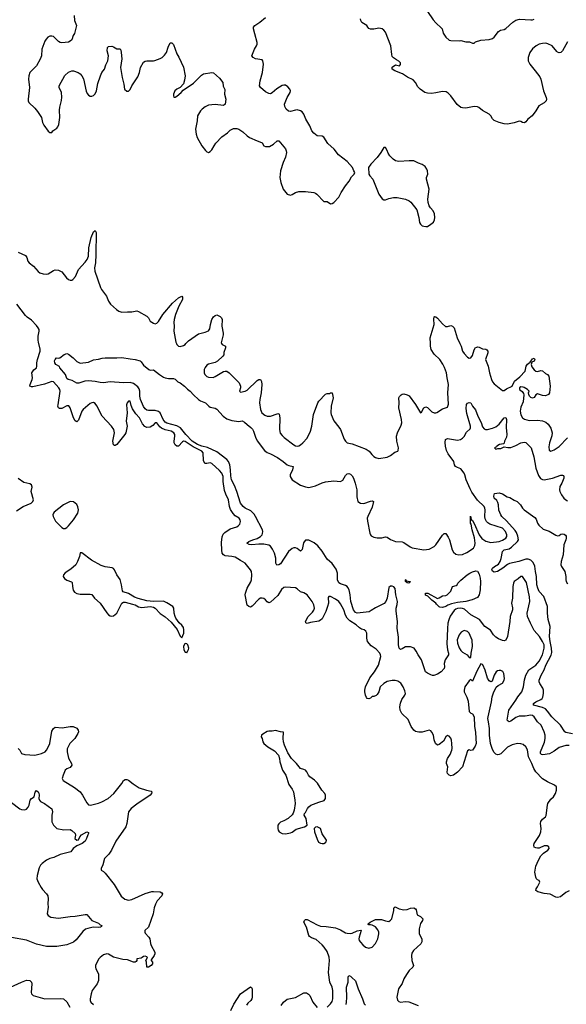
# Model space of a CAD drawing. Header units: inches. Extents: x 2134017 to 2292458, y 756222 to 916513.
# Tile 272 of 387: x 2201807 to 2208355, y 892085 to 903881. Entities that reach past the tile are written whole.
import ezdxf

# ---------------------------------------------------------------- set-up
doc = ezdxf.new("R2010")
doc.units = ezdxf.units.IN
doc.header["$MEASUREMENT"] = 0
doc.layers.add('C2809', color=7, linetype='Continuous')
doc.layers.add('C2900', color=7, linetype='Continuous')

msp = doc.modelspace()

# ---------------------------------------------------------------- linework, layer by layer
at = {"layer": 'C2809', "color": 5}
for points, elevation in [([(2208390, 893443), (2208350, 893425), (2208286, 893374), (2208250, 893366), (2208230, 893370), (2208163, 893403), (2208090, 893414), (2208013, 893433), (2207988, 893450), (2207993, 893470), (2208010, 893494), (2208038, 893550), (2208030, 893570), (2208010, 893576), (2207996, 893590), (2207990, 893609), (2207978, 893670), (2207990, 893739), (2208020, 893810), (2208050, 893862), (2208083, 893897), (2208133, 893930), (2208149, 893950), (2208145, 893970), (2208124, 893984), (2208090, 893984), (2208030, 893954), (2208010, 893954), (2207990, 893958), (2207970, 893969), (2207966, 893990), (2207971, 894010), (2208032, 894108), (2208050, 894150), (2208053, 894190), (2208046, 894250), (2208050, 894277), (2208070, 894303), (2208106, 894330), (2208114, 894346), (2208128, 894470), (2208134, 894490), (2208170, 894541), (2208202, 894570), (2208227, 894610), (2208239, 894650), (2208239, 894690), (2208214, 894710), (2208130, 894750), (2208070, 894788), (2207990, 894869), (2207964, 894910), (2207943, 894970), (2207903, 895050), (2207890, 895134), (2207868, 895168), (2207837, 895197), (2207810, 895207), (2207770, 895210), (2207706, 895194), (2207650, 895164), (2207570, 895084), (2207550, 895076), (2207530, 895075), (2207510, 895083), (2207490, 895101), (2207470, 895137), (2207447, 895210), (2207435, 895310), (2207436, 895390), (2207421, 895470), (2207416, 895510), (2207418, 895530), (2207460, 895710), (2207465, 895770), (2207483, 895817), (2207516, 895884), (2207537, 895903), (2207590, 895934), (2207610, 895970), (2207613, 895990), (2207608, 896048), (2207594, 896074), (2207570, 896085), (2207550, 896085), (2207530, 896081), (2207514, 896070), (2207489, 896030), (2207465, 895955), (2207450, 895949), (2207430, 895959), (2207410, 895994), (2207381, 896090), (2207353, 896153), (2207350, 896157), (2207330, 896163), (2207282, 896078), (2207230, 895955), (2207210, 895978), (2207190, 895962), (2207141, 895890), (2207130, 895850), (2207133, 895830), (2207164, 895764), (2207178, 895718), (2207190, 895592), (2207211, 895571), (2207230, 895563), (2207250, 895530), (2207254, 895414), (2207267, 895347), (2207269, 895270), (2207276, 895210), (2207264, 895176), (2207230, 895129), (2207210, 895124), (2207190, 895133), (2207170, 895121), (2207110, 894929), (2207050, 894867), (2207002, 894830), (2206970, 894821), (2206950, 894829), (2206933, 894850), (2206928, 894868), (2206934, 894930), (2206920, 894970), (2206920, 894990), (2206931, 895029), (2206962, 895078), (2206983, 895130), (2206986, 895150), (2206982, 895210), (2206978, 895250), (2206970, 895274), (2206950, 895299), (2206930, 895306), (2206910, 895289), (2206882, 895238), (2206830, 895197), (2206810, 895189), (2206789, 895210), (2206772, 895252), (2206762, 895310), (2206745, 895345), (2206730, 895363), (2206710, 895371), (2206630, 895346), (2206590, 895344), (2206550, 895354), (2206528, 895370), (2206495, 895415), (2206459, 895499), (2206386, 895570), (2206364, 895610), (2206360, 895650), (2206368, 895692), (2206384, 895736), (2206421, 895790), (2206427, 895810), (2206421, 895841), (2206402, 895890), (2206373, 895933), (2206335, 895955), (2206303, 895963), (2206270, 895963), (2206210, 895951), (2206169, 895930), (2206126, 895890), (2206110, 895829), (2206090, 895796), (2206076, 895784), (2206050, 895772), (2206030, 895772), (2206010, 895753), (2205990, 895746), (2205970, 895749), (2205960, 895760), (2205949, 895789), (2205942, 895830), (2205941, 895850), (2205951, 895890), (2206002, 895998), (2206058, 896070), (2206105, 896150), (2206131, 896250), (2206130, 896270), (2206120, 896290), (2206078, 896338), (2206018, 896378), (2205973, 896430), (2205964, 896470), (2205967, 896530), (2205955, 896555), (2205933, 896570), (2205901, 896581), (2205876, 896596), (2205837, 896630), (2205761, 896681), (2205730, 896710), (2205708, 896748), (2205690, 896810), (2205650, 896884), (2205630, 896911), (2205590, 896940), (2205530, 896969), (2205510, 896969), (2205503, 896957), (2205505, 896890), (2205496, 896850), (2205474, 896790), (2205430, 896705), (2205410, 896686), (2205390, 896677), (2205290, 896659), (2205250, 896647), (2205234, 896654), (2205230, 896670), (2205264, 896730), (2205316, 896784), (2205330, 896805), (2205337, 896830), (2205332, 896870), (2205312, 896912), (2205250, 896992), (2205210, 897013), (2205170, 897026), (2205130, 897064), (2205110, 897076), (2204990, 897083), (2204970, 897077), (2204945, 897055), (2204898, 896982), (2204810, 896902), (2204790, 896896), (2204770, 896907), (2204752, 896932), (2204730, 896948), (2204710, 896952), (2204692, 896950), (2204670, 896939), (2204590, 896853), (2204570, 896844), (2204550, 896850), (2204530, 896867), (2204509, 896989), (2204511, 897010), (2204531, 897069), (2204574, 897146), (2204582, 897170), (2204589, 897229), (2204582, 897270), (2204571, 897290), (2204508, 897370), (2204450, 897402), (2204390, 897442), (2204350, 897450), (2204270, 897457), (2204261, 897461), (2204249, 897469), (2204234, 897490), (2204227, 897527), (2204224, 897616), (2204233, 897687), (2204244, 897716), (2204263, 897737), (2204330, 897782), (2204410, 897807), (2204424, 897816), (2204442, 897838), (2204452, 897870), (2204449, 897890), (2204436, 897910), (2204390, 897939), (2204364, 897964), (2204334, 898014), (2204322, 898050), (2204310, 898130), (2204277, 898197), (2204262, 898242), (2204246, 898350), (2204243, 898410), (2204230, 898447), (2204202, 898482), (2204110, 898564), (2204090, 898571), (2204050, 898564), (2204026, 898566), (2204010, 898601), (2204004, 898690), (2203989, 898710), (2203885, 898765), (2203790, 898829), (2203770, 898831), (2203756, 898824), (2203710, 898773), (2203690, 898773), (2203670, 898788), (2203657, 898810), (2203656, 898830), (2203667, 898890), (2203665, 898910), (2203655, 898930), (2203623, 898950), (2203548, 898968), (2203506, 898986), (2203484, 899004), (2203450, 899053), (2203430, 899051), (2203400, 899020), (2203370, 899001), (2203330, 898997), (2203306, 899006), (2203278, 899038), (2203244, 899110), (2203200, 899160), (2203159, 899219), (2203141, 899261), (2203130, 899309), (2203112, 899312), (2203095, 899290), (2203088, 899268), (2203093, 899173), (2203082, 899070), (2203095, 899010), (2203078, 898930), (2203068, 898910), (2202970, 898792), (2202950, 898779), (2202941, 898781), (2202930, 898789), (2202922, 898830), (2202943, 898930), (2202935, 898970), (2202908, 899010), (2202796, 899130), (2202730, 899256), (2202710, 899282), (2202690, 899294), (2202670, 899292), (2202650, 899283), (2202568, 899210), (2202550, 899190), (2202510, 899084), (2202490, 899065), (2202470, 899076), (2202450, 899110), (2202410, 899233), (2202394, 899254), (2202370, 899255), (2202310, 899225), (2202285, 899225), (2202270, 899233), (2202264, 899250), (2202266, 899266), (2202292, 899430), (2202287, 899450), (2202274, 899470), (2202210, 899544), (2202190, 899547), (2202104, 899516), (2201964, 899484), (2201950, 899482), (2201930, 899490), (2201931, 899510), (2201958, 899570), (2201960, 899590), (2201952, 899650), (2201975, 899685), (2202010, 899710), (2202014, 899730), (2202013, 899770), (2202021, 899810), (2202054, 899910), (2202054, 899934), (2202035, 900000)], 380), ([(2203686, 900000), (2203690, 899988), (2203710, 899970), (2203730, 899965), (2203770, 899976), (2203790, 899990), (2203799, 900000)], 380), ([(2204226, 900000), (2204231, 899991), (2204271, 899970), (2204271, 899951), (2204253, 899893), (2204253, 899867), (2204241, 899850), (2204175, 899790), (2204150, 899773), (2204070, 899756), (2204050, 899743), (2204027, 899713), (2204017, 899690), (2204015, 899650), (2204024, 899630), (2204050, 899605), (2204070, 899598), (2204124, 899596), (2204150, 899606), (2204250, 899667), (2204270, 899672), (2204290, 899669), (2204316, 899650), (2204434, 899530), (2204451, 899490), (2204451, 899469), (2204441, 899430), (2204450, 899418), (2204506, 899430), (2204530, 899443), (2204650, 899557), (2204670, 899570), (2204692, 899572), (2204705, 899545), (2204707, 899510), (2204700, 899410), (2204684, 899330), (2204681, 899290), (2204692, 899210), (2204706, 899170), (2204742, 899142), (2204770, 899130), (2204810, 899133), (2204890, 899161), (2204910, 899162), (2204916, 899156), (2204924, 899110), (2204919, 898970), (2204929, 898929), (2204950, 898899), (2204975, 898875), (2205090, 898788), (2205110, 898777), (2205130, 898773), (2205150, 898776), (2205170, 898787), (2205199, 898810), (2205250, 898866), (2205292, 898950), (2205307, 899010), (2205327, 899150), (2205377, 899290), (2205390, 899310), (2205470, 899394), (2205490, 899401), (2205518, 899402), (2205530, 899411), (2205551, 899411), (2205561, 899350), (2205540, 899250), (2205536, 899170), (2205540, 899150), (2205570, 899076), (2205630, 899001), (2205648, 898970), (2205695, 898855), (2205710, 898831), (2205730, 898811), (2205790, 898798), (2205956, 898736), (2205993, 898713), (2206024, 898670), (2206048, 898650), (2206070, 898637), (2206110, 898624), (2206210, 898642), (2206250, 898660), (2206300, 898700), (2206335, 898710), (2206341, 898719), (2206344, 898750), (2206324, 898830), (2206321, 898890), (2206333, 898930), (2206377, 899023), (2206384, 899050), (2206381, 899090), (2206347, 899233), (2206351, 899290), (2206350, 899350), (2206355, 899365), (2206375, 899385), (2206390, 899395), (2206410, 899399), (2206450, 899388), (2206473, 899373), (2206550, 899270), (2206610, 899171), (2206622, 899178), (2206650, 899230), (2206670, 899243), (2206690, 899234), (2206745, 899185), (2206770, 899172), (2206790, 899172), (2206803, 899177), (2206870, 899219), (2206930, 899241), (2206937, 899250), (2206944, 899276), (2206936, 899410), (2206942, 899510), (2206941, 899530), (2206926, 899590), (2206920, 899650), (2206895, 899715), (2206875, 899755), (2206838, 899810), (2206770, 899874), (2206735, 899930), (2206726, 899970), (2206726, 900000)], 380), ([(2207080, 900000), (2207094, 899970), (2207113, 899910), (2207130, 899881), (2207170, 899839), (2207190, 899828), (2207210, 899831), (2207230, 899858), (2207250, 899926), (2207268, 899952), (2207281, 899959), (2207290, 899962), (2207310, 899959), (2207350, 899939), (2207392, 899932), (2207404, 899924), (2207413, 899910), (2207413, 899890), (2207387, 899810), (2207418, 899730), (2207434, 899650), (2207458, 899570), (2207470, 899542), (2207490, 899517), (2207590, 899438), (2207610, 899440), (2207640, 899460), (2207707, 899490), (2207736, 899550), (2207796, 899604), (2207861, 899670), (2207875, 899730), (2207890, 899754), (2207922, 899778), (2207950, 899819), (2207970, 899825), (2207977, 899810), (2207971, 899790), (2207943, 899777), (2207935, 899750), (2207943, 899723), (2207968, 899688), (2207990, 899671), (2208008, 899668), (2208050, 899679), (2208070, 899674), (2208104, 899644), (2208131, 899630), (2208147, 899610), (2208162, 899490), (2208155, 899410), (2208142, 899390), (2208107, 899373), (2208070, 899378), (2208010, 899399), (2207990, 899385), (2207970, 899356), (2207950, 899345), (2207930, 899353), (2207915, 899370), (2207905, 899390), (2207902, 899410), (2207908, 899430), (2207888, 899450), (2207850, 899475), (2207838, 899478), (2207810, 899482), (2207792, 899470), (2207795, 899450), (2207825, 899425), (2207842, 899402), (2207846, 899386), (2207839, 899301), (2207810, 899239), (2207803, 899190), (2207810, 899147), (2207830, 899111), (2207855, 899095), (2207910, 899081), (2208010, 899083), (2208070, 899074), (2208110, 899059), (2208136, 899036), (2208169, 898989), (2208185, 898930), (2208183, 898897), (2208153, 898810), (2208144, 898764), (2208150, 898722), (2208170, 898711), (2208210, 898727), (2208270, 898766), (2208370, 898870)], 380), ([(2208390, 895187), (2208350, 895185), (2208270, 895162), (2208210, 895117), (2208153, 895087), (2208074, 895074), (2208057, 895077), (2208046, 895090), (2208046, 895110), (2208094, 895226), (2208102, 895270), (2208102, 895310), (2208090, 895350), (2208052, 895430), (2208011, 895471), (2207968, 895528), (2207950, 895544), (2207930, 895550), (2207862, 895538), (2207790, 895537), (2207750, 895523), (2207690, 895476), (2207670, 895471), (2207657, 895477), (2207647, 895490), (2207666, 895610), (2207752, 895730), (2207775, 895770), (2207822, 895830), (2207840, 895890), (2207854, 895974), (2207870, 896030), (2207907, 896093), (2207990, 896148), (2208030, 896197), (2208069, 896270), (2208090, 896350), (2208089, 896390), (2208070, 896433), (2208033, 896493), (2207970, 896564), (2207924, 896650), (2207890, 896730), (2207885, 896770), (2207917, 896910), (2207913, 896967), (2207877, 897137), (2207831, 897211), (2207810, 897212), (2207778, 897182), (2207741, 897159), (2207730, 897149), (2207721, 897130), (2207714, 897090), (2207710, 896950), (2207700, 896890), (2207710, 896834), (2207709, 896810), (2207683, 896730), (2207678, 896670), (2207650, 896490), (2207631, 896449), (2207610, 896440), (2207590, 896444), (2207543, 896463), (2207510, 896483), (2207484, 896510), (2207446, 896566), (2207378, 896610), (2207314, 896694), (2207210, 896751), (2207137, 896817), (2207110, 896828), (2207090, 896830), (2207050, 896825), (2207030, 896817), (2207010, 896801), (2206965, 896735), (2206947, 896690), (2206937, 896650), (2206930, 896589), (2206924, 896404), (2206932, 896332), (2206945, 896290), (2206944, 896270), (2206902, 896210), (2206893, 896170), (2206894, 896130), (2206890, 896110), (2206856, 896070), (2206810, 896042), (2206766, 896026), (2206750, 896025), (2206730, 896032), (2206690, 896051), (2206666, 896070), (2206650, 896130), (2206619, 896210), (2206581, 896270), (2206557, 896317), (2206531, 896351), (2206490, 896367), (2206451, 896369), (2206430, 896367), (2206390, 896342), (2206370, 896336), (2206351, 896351), (2206346, 896390), (2206345, 896485), (2206327, 896590), (2206332, 896670), (2206316, 896796), (2206317, 896830), (2206330, 896874), (2206333, 896910), (2206311, 896990), (2206306, 897066), (2206290, 897086), (2206270, 897095), (2206250, 897095), (2206230, 897078), (2206207, 896950), (2206191, 896909), (2206173, 896887), (2206070, 896836), (2206019, 896801), (2205992, 896788), (2205850, 896771), (2205830, 896779), (2205806, 896810), (2205773, 896910), (2205766, 896990), (2205752, 897052), (2205739, 897079), (2205730, 897091), (2205710, 897104), (2205650, 897121), (2205630, 897134), (2205615, 897170), (2205612, 897252), (2205598, 897298), (2205548, 897368), (2205490, 897417), (2205430, 897514), (2205379, 897579), (2205335, 897615), (2205270, 897645), (2205250, 897647), (2205230, 897644), (2205213, 897627), (2205206, 897614), (2205190, 897534), (2205178, 897522), (2205170, 897515), (2205130, 897547), (2205110, 897554), (2205090, 897554), (2205070, 897546), (2205026, 897510), (2204930, 897364), (2204910, 897349), (2204887, 897347), (2204875, 897370), (2204875, 897430), (2204858, 897490), (2204837, 897537), (2204810, 897572), (2204790, 897584), (2204730, 897598), (2204670, 897599), (2204586, 897590), (2204554, 897594), (2204529, 897610), (2204553, 897630), (2204599, 897650), (2204650, 897664), (2204690, 897690), (2204710, 897710), (2204716, 897724), (2204719, 897750), (2204714, 897770), (2204633, 897930), (2204616, 897956), (2204576, 897996), (2204509, 898030), (2204483, 898050), (2204452, 898090), (2204408, 898230), (2204380, 898300), (2204344, 898370), (2204335, 898415), (2204333, 898490), (2204324, 898550), (2204310, 898588), (2204290, 898611), (2204170, 898705), (2204056, 898756), (2203990, 898772), (2203938, 898790), (2203874, 898830), (2203798, 898910), (2203732, 898992), (2203690, 899014), (2203570, 899048), (2203550, 899061), (2203527, 899090), (2203490, 899170), (2203470, 899188), (2203430, 899198), (2203350, 899198), (2203330, 899204), (2203310, 899218), (2203290, 899248), (2203253, 899330), (2203246, 899370), (2203247, 899430), (2203240, 899460), (2203223, 899483), (2203170, 899522), (2203130, 899534), (2203050, 899530), (2202890, 899543), (2202810, 899531), (2202770, 899533), (2202710, 899547), (2202630, 899556), (2202589, 899549), (2202514, 899526), (2202490, 899528), (2202437, 899557), (2202389, 899570), (2202370, 899584), (2202355, 899630), (2202289, 899710), (2202285, 899725), (2202241, 899750), (2202227, 899770), (2202224, 899796), (2202230, 899812), (2202249, 899831), (2202270, 899826), (2202289, 899831), (2202338, 899870), (2202370, 899881), (2202390, 899875), (2202446, 899830), (2202490, 899785), (2202530, 899767), (2202630, 899779), (2202690, 899808), (2202750, 899814), (2202793, 899827), (2202829, 899831), (2202970, 899831), (2203030, 899836), (2203130, 899818), (2203192, 899812), (2203250, 899796), (2203263, 899783), (2203290, 899741), (2203352, 899690), (2203370, 899683), (2203410, 899687), (2203483, 899630), (2203530, 899598), (2203549, 899591), (2203590, 899583), (2203650, 899584), (2203670, 899575), (2203703, 899543), (2203731, 899530), (2203783, 899490), (2203816, 899456), (2203851, 899430), (2203887, 899387), (2203950, 899330), (2203974, 899314), (2204031, 899290), (2204071, 899250), (2204090, 899239), (2204148, 899228), (2204170, 899217), (2204243, 899130), (2204290, 899098), (2204350, 899078), (2204430, 899068), (2204470, 899074), (2204501, 899061), (2204530, 899030), (2204576, 898996), (2204595, 898975), (2204609, 898950), (2204630, 898879), (2204650, 898834), (2204739, 898719), (2204770, 898695), (2204810, 898679), (2204896, 898636), (2204963, 898590), (2205010, 898550), (2205030, 898540), (2205082, 898530), (2205075, 898490), (2205048, 898430), (2205045, 898410), (2205071, 898370), (2205170, 898303), (2205230, 898283), (2205270, 898278), (2205350, 898295), (2205430, 898333), (2205470, 898345), (2205570, 898357), (2205650, 898350), (2205677, 898363), (2205710, 898419), (2205730, 898441), (2205750, 898445), (2205770, 898437), (2205790, 898416), (2205807, 898387), (2205825, 898330), (2205844, 898250), (2205844, 898164), (2205859, 898110), (2205889, 898089), (2205930, 898085), (2206010, 898114), (2206030, 898116), (2206045, 898110), (2206030, 898042), (2205976, 897930), (2205971, 897910), (2205973, 897873), (2206001, 897730), (2206008, 897708), (2206018, 897698), (2206050, 897682), (2206090, 897672), (2206145, 897675), (2206190, 897685), (2206210, 897683), (2206250, 897654), (2206309, 897629), (2206390, 897624), (2206410, 897617), (2206485, 897565), (2206510, 897552), (2206650, 897530), (2206710, 897538), (2206773, 897570), (2206792, 897590), (2206870, 897707), (2206890, 897727), (2206910, 897726), (2206941, 897681), (2206956, 897650), (2206988, 897530), (2207003, 897503), (2207030, 897477), (2207068, 897468), (2207110, 897472), (2207164, 897496), (2207241, 897550), (2207259, 897581), (2207263, 897610), (2207254, 897674), (2207227, 897770), (2207216, 897836), (2207209, 897851), (2207208, 897932), (2207215, 897895), (2207230, 897881), (2207250, 897847), (2207310, 897710), (2207344, 897664), (2207390, 897634), (2207450, 897617), (2207550, 897630), (2207590, 897646), (2207629, 897670), (2207641, 897690), (2207644, 897710), (2207627, 897750), (2207590, 897791), (2207437, 897837), (2207413, 897853), (2207400, 897870), (2207383, 897903), (2207377, 897930), (2207383, 898010), (2207380, 898030), (2207371, 898050), (2207290, 898126), (2207222, 898222), (2207202, 898262), (2207157, 898370), (2207141, 898430), (2207130, 898450), (2207090, 898499), (2207050, 898516), (2207027, 898530), (2207017, 898550), (2207008, 898590), (2206940, 898680), (2206921, 898721), (2206909, 898770), (2206905, 898815), (2206908, 898852), (2206930, 898862), (2207050, 898845), (2207088, 898852), (2207112, 898868), (2207131, 898889), (2207161, 898939), (2207202, 898978), (2207207, 898990), (2207206, 899013), (2207165, 899165), (2207156, 899224), (2207160, 899270), (2207170, 899286), (2207190, 899294), (2207210, 899290), (2207229, 899250), (2207267, 899207), (2207294, 899130), (2207336, 899056), (2207350, 899005), (2207370, 898978), (2207386, 898970), (2207410, 898971), (2207470, 898986), (2207510, 899003), (2207550, 899036), (2207610, 899110), (2207630, 899114), (2207640, 899090), (2207635, 898995), (2207644, 898910), (2207639, 898881), (2207616, 898830), (2207610, 898806), (2207602, 898798), (2207554, 898790), (2207522, 898770), (2207518, 898762), (2207494, 898750), (2207510, 898734), (2207536, 898744), (2207570, 898745), (2207610, 898762), (2207655, 898755), (2207690, 898757), (2207750, 898780), (2207810, 898810), (2207850, 898818), (2207870, 898814), (2207935, 898750), (2207964, 898644), (2207991, 898510), (2208021, 898421), (2208045, 898385), (2208070, 898372), (2208090, 898370), (2208188, 898388), (2208290, 898425), (2208310, 898426), (2208320, 898420), (2208326, 898410), (2208326, 898390), (2208302, 898330), (2208278, 898290), (2208275, 898250), (2208279, 898230), (2208297, 898190), (2208327, 898150), (2208350, 898128), (2208370, 898115)], 360), ([(2201770, 897999), (2201850, 898048), (2201944, 898090), (2201965, 898110), (2201973, 898130), (2201944, 898230), (2201958, 898282), (2201950, 898309), (2201930, 898319), (2201857, 898337), (2201790, 898385)], 420), ([(2208430, 895326), (2208350, 895343), (2208336, 895350), (2208286, 895430), (2208183, 895530), (2208130, 895597), (2208104, 895624), (2208070, 895641), (2207961, 895670), (2207961, 895690), (2207988, 895710), (2208050, 895737), (2208064, 895750), (2208074, 895766), (2208082, 895810), (2208081, 895850), (2208074, 895874), (2208038, 895930), (2208031, 895950), (2208031, 895970), (2208052, 896030), (2208089, 896091), (2208111, 896150), (2208172, 896268), (2208180, 896300), (2208179, 896350), (2208162, 896430), (2208155, 896490), (2208162, 896610), (2208136, 896696), (2208128, 896770), (2208128, 896850), (2208084, 896970), (2208030, 897030), (2208013, 897070), (2208003, 897110), (2207999, 897210), (2207984, 897270), (2207976, 897336), (2207957, 897377), (2207930, 897405), (2207897, 897417), (2207870, 897417), (2207784, 897390), (2207673, 897367), (2207650, 897356), (2207593, 897310), (2207530, 897269), (2207490, 897264), (2207470, 897274), (2207464, 897290), (2207471, 897310), (2207495, 897330), (2207542, 897358), (2207564, 897390), (2207575, 897425), (2207590, 897511), (2207610, 897531), (2207670, 897543), (2207698, 897562), (2207771, 897629), (2207782, 897650), (2207774, 897694), (2207758, 897738), (2207742, 897762), (2207638, 897878), (2207582, 897930), (2207569, 897950), (2207545, 898005), (2207541, 898070), (2207535, 898095), (2207521, 898121), (2207492, 898150), (2207487, 898173), (2207494, 898206), (2207550, 898212), (2207590, 898200), (2207646, 898166), (2207678, 898158), (2207730, 898125), (2207768, 898108), (2207807, 898070), (2207831, 898031), (2207851, 898010), (2207979, 897919), (2207995, 897896), (2208011, 897850), (2208025, 897825), (2208079, 897779), (2208150, 897752), (2208230, 897705), (2208250, 897699), (2208270, 897703), (2208290, 897719), (2208310, 897722), (2208330, 897717), (2208345, 897705), (2208352, 897692), (2208354, 897670), (2208350, 897650), (2208324, 897590), (2208318, 897470), (2208292, 897390), (2208289, 897350), (2208297, 897330), (2208336, 897270), (2208350, 897210), (2208349, 897171), (2208353, 897150), (2208370, 897121)], 340), ([(2201790, 895148), (2201808, 895130), (2201830, 895091), (2201870, 895079), (2201990, 895070), (2202070, 895088), (2202113, 895110), (2202130, 895130), (2202162, 895190), (2202170, 895210), (2202190, 895356), (2202210, 895391), (2202230, 895407), (2202316, 895396), (2202410, 895412), (2202447, 895413), (2202490, 895392), (2202506, 895370), (2202510, 895351), (2202504, 895330), (2202467, 895270), (2202408, 895210), (2202375, 895145), (2202376, 895110), (2202393, 895033), (2202429, 894970), (2202430, 894950), (2202410, 894922), (2202370, 894908), (2202350, 894892), (2202326, 894830), (2202316, 894790), (2202327, 894767), (2202462, 894682), (2202530, 894630), (2202561, 894590), (2202610, 894499), (2202630, 894476), (2202650, 894470), (2202670, 894473), (2202750, 894493), (2202792, 894510), (2202865, 894550), (2202934, 894610), (2203029, 894730), (2203050, 894767), (2203070, 894779), (2203090, 894780), (2203110, 894770), (2203165, 894725), (2203239, 894679), (2203325, 894650), (2203380, 894640), (2203391, 894630), (2203385, 894610), (2203368, 894590), (2203210, 894484), (2203142, 894430), (2203110, 894390), (2203092, 894250), (2203077, 894210), (2202960, 894040), (2202906, 893930), (2202876, 893884), (2202824, 893830), (2202803, 893757), (2202782, 893710), (2202782, 893690), (2202810, 893676), (2202830, 893656), (2202939, 893519), (2203021, 893381), (2203065, 893345), (2203110, 893334), (2203150, 893340), (2203310, 893411), (2203390, 893435), (2203410, 893437), (2203490, 893431), (2203510, 893421), (2203517, 893410), (2203510, 893383), (2203455, 893325), (2203435, 893285), (2203419, 893241), (2203406, 893170), (2203351, 893009), (2203307, 892970), (2203305, 892950), (2203310, 892939), (2203354, 892890), (2203364, 892870), (2203374, 892814), (2203383, 892790), (2203427, 892710), (2203427, 892690), (2203417, 892670), (2203382, 892618), (2203382, 892610), (2203396, 892590), (2203397, 892570), (2203381, 892550), (2203350, 892529), (2203329, 892530), (2203324, 892590), (2203318, 892610), (2203336, 892644), (2203330, 892654), (2203310, 892662), (2203290, 892659), (2203276, 892644), (2203261, 892639), (2203212, 892630), (2203211, 892609), (2203204, 892596), (2203191, 892589), (2203171, 892589), (2203098, 892618), (2203041, 892621), (2202930, 892650), (2202870, 892686), (2202850, 892689), (2202810, 892677), (2202770, 892647), (2202755, 892630), (2202730, 892584), (2202717, 892550), (2202715, 892530), (2202720, 892510), (2202750, 892450), (2202749, 892370), (2202736, 892330), (2202676, 892250), (2202664, 892210), (2202653, 892150), (2202653, 892130), (2202660, 892110), (2202690, 892083)], 380), ([(2201710, 894504), (2201807, 894427), (2201830, 894417), (2201870, 894413), (2201890, 894424), (2201910, 894447), (2201920, 894470), (2201933, 894530), (2201950, 894550), (2201980, 894570), (2201993, 894627), (2202010, 894645), (2202030, 894632), (2202036, 894616), (2202040, 894590), (2202037, 894550), (2202043, 894530), (2202056, 894516), (2202106, 894490), (2202190, 894425), (2202201, 894390), (2202191, 894350), (2202192, 894270), (2202211, 894230), (2202250, 894191), (2202337, 894177), (2202410, 894178), (2202430, 894169), (2202471, 894130), (2202476, 894110), (2202468, 894070), (2202490, 894051), (2202510, 894057), (2202528, 894092), (2202546, 894114), (2202610, 894151), (2202630, 894142), (2202632, 894130), (2202623, 894117), (2202609, 894070), (2202590, 894038), (2202554, 894010), (2202490, 893982), (2202447, 893950), (2202421, 893910), (2202290, 893878), (2202215, 893845), (2202170, 893831), (2202130, 893810), (2202076, 893770), (2202056, 893750), (2202040, 893720), (2202017, 893630), (2202014, 893590), (2202027, 893550), (2202063, 893483), (2202080, 893460), (2202130, 893410), (2202143, 893383), (2202148, 893350), (2202145, 893290), (2202150, 893250), (2202135, 893170), (2202147, 893147), (2202182, 893130), (2202270, 893116), (2202410, 893138), (2202470, 893139), (2202590, 893162), (2202610, 893159), (2202670, 893090), (2202750, 893056), (2202770, 893039), (2202791, 893030), (2202784, 893016), (2202774, 893010), (2202750, 893006), (2202688, 893008), (2202625, 892995), (2202596, 892984), (2202564, 892956), (2202483, 892857), (2202450, 892829), (2202370, 892797), (2202250, 892779), (2202130, 892777), (2202010, 892807), (2201890, 892855), (2201710, 892886)], 360), ([(2205491, 892050), (2205531, 892089), (2205550, 892119), (2205559, 892150), (2205557, 892250), (2205550, 892290), (2205523, 892350), (2205506, 892466), (2205518, 892610), (2205516, 892650), (2205490, 892716), (2205455, 892770), (2205430, 892799), (2205360, 892860), (2205301, 892881), (2205278, 892898), (2205270, 892910), (2205241, 893010), (2205212, 893070), (2205217, 893090), (2205230, 893099), (2205250, 893101), (2205370, 893038), (2205410, 893023), (2205479, 893019), (2205590, 893003), (2205650, 892978), (2205710, 892943), (2205730, 892938), (2205770, 892935), (2205790, 892939), (2205850, 892967), (2205895, 892975), (2205898, 892970), (2205874, 892890), (2205871, 892870), (2205875, 892850), (2205888, 892828), (2205917, 892797), (2205951, 892770), (2205990, 892756), (2206030, 892768), (2206070, 892814), (2206098, 892870), (2206107, 892930), (2206107, 892950), (2206097, 892977), (2206070, 893013), (2206030, 893033), (2206010, 893039), (2205990, 893038), (2205983, 893043), (2205982, 893050), (2206004, 893070), (2206070, 893099), (2206110, 893102), (2206140, 893100), (2206190, 893083), (2206230, 893078), (2206250, 893091), (2206264, 893110), (2206289, 893210), (2206290, 893234), (2206294, 893246), (2206306, 893254), (2206354, 893230), (2206410, 893218), (2206450, 893221), (2206490, 893237), (2206530, 893239), (2206549, 893229), (2206558, 893218), (2206570, 893158), (2206610, 893136), (2206638, 893110), (2206631, 893090), (2206607, 893053), (2206591, 892989), (2206593, 892930), (2206625, 892870), (2206625, 892835), (2206611, 892810), (2206524, 892730), (2206503, 892697), (2206499, 892670), (2206506, 892610), (2206525, 892550), (2206517, 892530), (2206472, 892488), (2206439, 892441), (2206410, 892390), (2206390, 892335), (2206344, 892270), (2206323, 892170), (2206333, 892133), (2206350, 892119), (2206370, 892111), (2206430, 892119), (2206470, 892116), (2206579, 892070)], 380), ([(2205717, 892083), (2205723, 892110), (2205726, 892166), (2205721, 892290), (2205741, 892350), (2205742, 892410), (2205750, 892431), (2205770, 892424), (2205785, 892405), (2205830, 892368), (2205862, 892270), (2205913, 892150), (2205932, 892090), (2205950, 892074)], 360), ([(2201695, 892290), (2201829, 892350), (2201890, 892373), (2201930, 892372), (2201948, 892350), (2201954, 892330), (2201946, 892226), (2201950, 892210), (2201970, 892192), (2202110, 892149), (2202290, 892156), (2202330, 892151), (2202370, 892116), (2202407, 892050)], 360), ([(2204337, 892010), (2204373, 892087), (2204450, 892210), (2204570, 892293), (2204585, 892285), (2204592, 892270), (2204592, 892170), (2204587, 892150), (2204574, 892130), (2204540, 892100), (2204524, 892076)], 380), ([(2204940, 892070), (2204968, 892112), (2205010, 892145), (2205030, 892152), (2205110, 892165), (2205210, 892222), (2205243, 892223), (2205268, 892208), (2205281, 892190), (2205317, 892110), (2205370, 892048)], 380)]:
    msp.add_lwpolyline(points, dxfattribs=dict(at, elevation=elevation))
for points, elevation in [([(2202410, 898109), (2202330, 898068), (2202219, 897981), (2202210, 897970), (2202205, 897950), (2202208, 897928), (2202235, 897875), (2202310, 897799), (2202330, 897787), (2202350, 897787), (2202370, 897797), (2202390, 897816), (2202452, 897890), (2202503, 897970), (2202511, 898010), (2202505, 898045), (2202490, 898074), (2202450, 898104)], 420), ([(2202530, 897494), (2202523, 897450), (2202501, 897390), (2202478, 897350), (2202420, 897300), (2202350, 897255), (2202331, 897230), (2202327, 897210), (2202345, 897185), (2202370, 897168), (2202428, 897148), (2202437, 897137), (2202438, 897090), (2202447, 897047), (2202463, 897023), (2202490, 897008), (2202530, 896998), (2202650, 897000), (2202670, 896996), (2202704, 896950), (2202770, 896890), (2202850, 896775), (2202870, 896751), (2202890, 896739), (2202910, 896735), (2202930, 896741), (2202970, 896770), (2203029, 896891), (2203050, 896901), (2203070, 896901), (2203160, 896880), (2203190, 896871), (2203230, 896848), (2203270, 896837), (2203370, 896851), (2203410, 896841), (2203431, 896831), (2203488, 896768), (2203548, 896728), (2203623, 896663), (2203694, 896574), (2203730, 896494), (2203750, 896474), (2203772, 896532), (2203775, 896570), (2203770, 896598), (2203750, 896629), (2203716, 896656), (2203679, 896710), (2203669, 896730), (2203659, 896770), (2203652, 896832), (2203642, 896850), (2203570, 896896), (2203530, 896913), (2203410, 896909), (2203330, 896918), (2203227, 896947), (2203184, 896964), (2203110, 897006), (2203045, 897025), (2203037, 897037), (2203027, 897110), (2203010, 897175), (2202971, 897231), (2202944, 897290), (2202930, 897306), (2202915, 897315), (2202830, 897328), (2202783, 897343), (2202667, 897407), (2202550, 897492)], 420), ([(2206870, 896837), (2206841, 896841), (2206830, 896848), (2206798, 896878), (2206791, 896891), (2206745, 896925), (2206694, 896974), (2206668, 896988), (2206669, 897010), (2206695, 897010), (2206810, 896948), (2206830, 896953), (2206870, 896979), (2206910, 896983), (2206928, 896990), (2206970, 897034), (2206990, 897091), (2207036, 897104), (2207049, 897111), (2207055, 897130), (2207090, 897166), (2207169, 897230), (2207201, 897250), (2207230, 897265), (2207270, 897278), (2207290, 897273), (2207310, 897238), (2207324, 897190), (2207327, 897150), (2207321, 897050), (2207311, 896990), (2207290, 896957), (2207225, 896930), (2207151, 896910), (2207050, 896900), (2206978, 896882), (2206935, 896865), (2206910, 896849)], 340), ([(2206470, 897129), (2206450, 897135), (2206430, 897149), (2206429, 897169), (2206426, 897170), (2206430, 897170), (2206438, 897158), (2206485, 897150), (2206482, 897138)], 340), ([(2207130, 896562), (2207095, 896545), (2207070, 896512), (2207047, 896450), (2207050, 896410), (2207070, 896356), (2207090, 896323), (2207110, 896302), (2207167, 896270), (2207190, 896238), (2207210, 896238), (2207214, 896290), (2207230, 896370), (2207228, 896448), (2207190, 896532), (2207170, 896552)], 380), ([(2203790, 896408), (2203781, 896399), (2203771, 896370), (2203772, 896332), (2203790, 896305), (2203802, 896302), (2203810, 896294), (2203830, 896334), (2203833, 896350), (2203822, 896390), (2203810, 896402)], 420), ([(2204870, 895364), (2204830, 895357), (2204790, 895357), (2204770, 895353), (2204718, 895322), (2204705, 895310), (2204698, 895290), (2204711, 895270), (2204721, 895230), (2204731, 895210), (2204778, 895170), (2204861, 895121), (2204907, 895070), (2204921, 895030), (2204924, 894990), (2204955, 894890), (2204993, 894830), (2205030, 894718), (2205070, 894661), (2205085, 894630), (2205103, 894530), (2205105, 894490), (2205096, 894410), (2205084, 894376), (2205070, 894354), (2205021, 894310), (2204970, 894283), (2204931, 894269), (2204911, 894249), (2204901, 894230), (2204899, 894190), (2204903, 894170), (2204916, 894150), (2204950, 894131), (2204990, 894126), (2205050, 894138), (2205070, 894146), (2205117, 894183), (2205218, 894210), (2205249, 894230), (2205239, 894310), (2205215, 894350), (2205218, 894370), (2205230, 894382), (2205253, 894430), (2205269, 894450), (2205295, 894470), (2205392, 894508), (2205454, 894526), (2205469, 894550), (2205469, 894590), (2205464, 894610), (2205426, 894650), (2205373, 894733), (2205339, 894770), (2205281, 894810), (2205265, 894830), (2205246, 894870), (2205230, 894889), (2205210, 894899), (2205170, 894909), (2205123, 894970), (2205061, 895030), (2205018, 895098), (2204979, 895190), (2204969, 895229), (2204965, 895270), (2204966, 895346), (2204930, 895349)], 420), ([(2205370, 894213), (2205350, 894209), (2205336, 894190), (2205337, 894150), (2205370, 894062), (2205388, 894028), (2205410, 894016), (2205430, 894011), (2205450, 894011), (2205470, 894022), (2205478, 894030), (2205482, 894050), (2205429, 894129), (2205409, 894190)], 420)]:
    msp.add_lwpolyline(points, close=True, dxfattribs=dict(at, elevation=elevation))
at = {"layer": 'C2900', "color": 5}
for points, elevation in [([(2206690, 903978), (2206759, 903879), (2206790, 903844), (2206860, 903780), (2206867, 903770), (2206879, 903719), (2206911, 903671), (2206950, 903635), (2206970, 903631), (2207070, 903627), (2207090, 903631), (2207150, 903616), (2207195, 903615), (2207230, 903602), (2207250, 903602), (2207265, 903615), (2207330, 903637), (2207430, 903645), (2207470, 903656), (2207492, 903670), (2207541, 903739), (2207566, 903754), (2207610, 903764), (2207630, 903775), (2207714, 903850), (2207750, 903874), (2207792, 903888), (2207930, 903878), (2207950, 903880), (2207971, 903889)], 380), ([(2202458, 903930), (2202464, 903870), (2202486, 903810), (2202485, 903795), (2202463, 903717), (2202448, 903690), (2202430, 903642), (2202410, 903624), (2202390, 903614), (2202310, 903604), (2202290, 903609), (2202270, 903622), (2202210, 903678), (2202190, 903685), (2202170, 903683), (2202145, 903670), (2202126, 903650), (2202110, 903623), (2202073, 903530), (2202067, 903450), (2202054, 903410), (2202007, 903330), (2201930, 903250), (2201915, 903210), (2201912, 903170), (2201926, 903070), (2201907, 902930), (2201908, 902908), (2201915, 902890), (2201990, 902821), (2202022, 902782), (2202068, 902710), (2202082, 902650), (2202098, 902618), (2202150, 902546), (2202170, 902531), (2202190, 902531), (2202205, 902550), (2202250, 902582), (2202264, 902597), (2202276, 902624), (2202287, 902710), (2202282, 902798), (2202287, 902833), (2202308, 902912), (2202313, 902953), (2202308, 903010), (2202281, 903070), (2202281, 903090), (2202348, 903212), (2202390, 903254), (2202430, 903270), (2202450, 903268), (2202507, 903250), (2202530, 903233), (2202550, 903210), (2202570, 903171), (2202605, 903025), (2202617, 902997), (2202630, 902979), (2202650, 902964), (2202670, 902965), (2202690, 902973), (2202710, 902993), (2202728, 903030), (2202743, 903117), (2202773, 903210), (2202790, 903247), (2202823, 903290), (2202839, 903341), (2202861, 903390), (2202869, 903449), (2202854, 903510), (2202858, 903550), (2202870, 903562), (2202910, 903565), (2202930, 903558), (2202970, 903531), (2203010, 903531), (2203017, 903517), (2203024, 903490), (2203031, 903411), (2203015, 903310), (2203033, 903190), (2203054, 903110), (2203064, 903050), (2203090, 903026), (2203110, 903026), (2203130, 903046), (2203152, 903090), (2203223, 903197), (2203243, 903250), (2203254, 903310), (2203290, 903371), (2203310, 903384), (2203330, 903388), (2203410, 903388), (2203427, 903393), (2203490, 903416), (2203513, 903430), (2203542, 903458), (2203565, 903490), (2203586, 903554), (2203610, 903605), (2203630, 903603), (2203650, 903586), (2203690, 903471), (2203714, 903434), (2203770, 903311), (2203788, 903210), (2203783, 903157), (2203768, 903112), (2203731, 903069), (2203690, 903049), (2203665, 903030), (2203651, 902990), (2203648, 902968), (2203652, 902952), (2203670, 902955), (2203690, 902965), (2203743, 903010), (2203764, 903036), (2203890, 903119), (2203984, 903216), (2204010, 903231), (2204110, 903248), (2204130, 903245), (2204201, 903181), (2204240, 903130), (2204245, 903085), (2204263, 903043), (2204260, 902990), (2204277, 902930), (2204270, 902869), (2204250, 902854), (2204150, 902864), (2204070, 902858), (2204030, 902838), (2203992, 902808), (2203972, 902788), (2203936, 902730), (2203932, 902670), (2203912, 902570), (2203919, 902510), (2203934, 902470), (2203988, 902370), (2204033, 902313), (2204050, 902298), (2204070, 902291), (2204090, 902301), (2204110, 902323), (2204135, 902370), (2204158, 902402), (2204230, 902479), (2204295, 902525), (2204330, 902557), (2204370, 902579), (2204410, 902579), (2204430, 902571), (2204478, 902538), (2204530, 902491), (2204561, 902470), (2204650, 902428), (2204702, 902410), (2204710, 902405), (2204731, 902371), (2204750, 902361), (2204798, 902362), (2204849, 902391), (2204890, 902430), (2204910, 902430), (2204990, 902335), (2205000, 902310), (2205002, 902290), (2204990, 902235), (2204963, 902170), (2204931, 902069), (2204924, 901990), (2204935, 901930), (2204965, 901850), (2205010, 901791), (2205050, 901781), (2205070, 901787), (2205110, 901811), (2205150, 901824), (2205230, 901823), (2205330, 901811), (2205350, 901803), (2205367, 901790), (2205450, 901705), (2205490, 901702), (2205530, 901676), (2205550, 901678), (2205570, 901691), (2205630, 901756), (2205658, 901810), (2205708, 901890), (2205752, 901948), (2205783, 901997), (2205814, 902030), (2205822, 902050), (2205809, 902069), (2205793, 902110), (2205730, 902183), (2205624, 902264), (2205574, 902330), (2205499, 902399), (2205450, 902472), (2205430, 902484), (2205370, 902491), (2205330, 902521), (2205308, 902550), (2205283, 902610), (2205234, 902690), (2205210, 902749), (2205190, 902777), (2205170, 902790), (2205130, 902800), (2205110, 902798), (2205050, 902780), (2205026, 902786), (2204997, 902810), (2204981, 902841), (2204979, 902870), (2205012, 902950), (2205047, 903010), (2205049, 903029), (2205043, 903050), (2205018, 903078), (2204990, 903095), (2204970, 903098), (2204950, 903092), (2204887, 903053), (2204830, 903004), (2204810, 902994), (2204790, 902997), (2204750, 903019), (2204690, 903067), (2204680, 903090), (2204686, 903150), (2204714, 903250), (2204729, 903350), (2204719, 903390), (2204710, 903399), (2204630, 903414), (2204602, 903430), (2204589, 903450), (2204621, 903530), (2204645, 903570), (2204650, 903590), (2204650, 903610), (2204622, 903710), (2204608, 903770), (2204607, 903790), (2204623, 903810), (2204685, 903850), (2204752, 903908)], 420), ([(2208370, 903616), (2208310, 903509), (2208290, 903488), (2208270, 903484), (2208250, 903492), (2208241, 903501), (2208184, 903570), (2208134, 903594), (2208110, 903599), (2208070, 903597), (2208030, 903587), (2207995, 903570), (2207948, 903532), (2207917, 903490), (2207898, 903430), (2207899, 903390), (2207917, 903350), (2207983, 903270), (2208036, 903196), (2208049, 903170), (2208080, 903030), (2208114, 902950), (2208118, 902930), (2208114, 902910), (2208090, 902886), (2208025, 902850), (2207990, 902790), (2207944, 902730), (2207895, 902690), (2207870, 902659), (2207853, 902647), (2207830, 902649), (2207810, 902661), (2207790, 902665), (2207730, 902644), (2207650, 902631), (2207610, 902635), (2207549, 902650), (2207490, 902675), (2207470, 902695), (2207449, 902729), (2207430, 902750), (2207350, 902793), (2207308, 902828), (2207290, 902837), (2207250, 902841), (2207150, 902823), (2207110, 902824), (2207090, 902831), (2207047, 902867), (2206973, 902970), (2206941, 903001), (2206916, 903016), (2206870, 903022), (2206790, 903004), (2206738, 902998), (2206690, 903001), (2206661, 903010), (2206604, 903050), (2206577, 903077), (2206550, 903130), (2206522, 903162), (2206454, 903194), (2206394, 903234), (2206299, 903270), (2206269, 903290), (2206270, 903311), (2206310, 903339), (2206355, 903330), (2206370, 903345), (2206370, 903366), (2206350, 903385), (2206319, 903399), (2206285, 903425), (2206270, 903442), (2206264, 903464), (2206253, 903570), (2206190, 903730), (2206170, 903754), (2206150, 903770), (2206130, 903777), (2206110, 903780), (2206050, 903769), (2206010, 903769), (2205990, 903776), (2205976, 903790), (2205965, 903810), (2205907, 903847), (2205894, 903870), (2205889, 903890)], 380), ([(2201790, 901097), (2201875, 901055), (2201892, 901032), (2201906, 900990), (2201920, 900970), (2201971, 900930), (2202030, 900865), (2202050, 900848), (2202090, 900835), (2202130, 900832), (2202150, 900838), (2202210, 900876), (2202230, 900883), (2202270, 900880), (2202310, 900860), (2202368, 900788), (2202390, 900770), (2202410, 900759), (2202430, 900761), (2202444, 900770), (2202475, 900805), (2202511, 900889), (2202590, 900976), (2202615, 901010), (2202631, 901050), (2202636, 901150), (2202664, 901270), (2202690, 901338), (2202710, 901355), (2202722, 901330), (2202721, 901070), (2202714, 900970), (2202704, 900910), (2202707, 900867), (2202773, 900673), (2202787, 900647), (2202848, 900570), (2202870, 900510), (2202894, 900474), (2202967, 900410), (2202996, 900390), (2203030, 900376), (2203098, 900382), (2203150, 900380), (2203210, 900392), (2203230, 900384), (2203330, 900330), (2203349, 900310), (2203370, 900270), (2203410, 900244), (2203430, 900238), (2203450, 900245), (2203470, 900264), (2203521, 900350), (2203636, 900484), (2203710, 900549), (2203750, 900567), (2203758, 900558), (2203756, 900530), (2203713, 900450), (2203675, 900350), (2203657, 900290), (2203653, 900253), (2203656, 900210), (2203652, 900150), (2203679, 900019), (2203686, 900000)], 380), ([(2202035, 900000), (2202032, 900010), (2202028, 900050), (2202030, 900090), (2202042, 900150), (2202039, 900170), (2202030, 900190), (2202010, 900217), (2201950, 900282), (2201898, 900318), (2201878, 900338), (2201773, 900473)], 380), ([(2203799, 900000), (2203828, 900032), (2203950, 900117), (2204030, 900136), (2204070, 900155), (2204084, 900176), (2204091, 900230), (2204110, 900290), (2204130, 900321), (2204150, 900339), (2204170, 900347), (2204210, 900324), (2204224, 900310), (2204233, 900290), (2204230, 900210), (2204245, 900125), (2204244, 900104), (2204222, 900010), (2204226, 900000)], 380), ([(2206726, 900000), (2206725, 900070), (2206771, 900230), (2206766, 900294), (2206770, 900322), (2206775, 900325), (2206790, 900323), (2206810, 900307), (2206870, 900239), (2206906, 900206), (2206930, 900204), (2206970, 900216), (2206990, 900211), (2207010, 900191), (2207047, 900070), (2207080, 900000)], 380)]:
    msp.add_lwpolyline(points, dxfattribs=dict(at, elevation=elevation))
at = {"layer": 'C2900', "color": 5, "elevation": 420}
msp.add_lwpolyline([(2206190, 902349), (2206170, 902349), (2206133, 902290), (2206089, 902231), (2206013, 902150), (2205984, 902110), (2205991, 902030), (2206003, 902010), (2206039, 901970), (2206108, 901790), (2206150, 901735), (2206170, 901724), (2206190, 901725), (2206230, 901739), (2206286, 901750), (2206330, 901750), (2206430, 901730), (2206473, 901713), (2206494, 901694), (2206563, 901603), (2206588, 901510), (2206598, 901450), (2206610, 901431), (2206630, 901413), (2206650, 901406), (2206670, 901402), (2206690, 901405), (2206733, 901430), (2206765, 901455), (2206777, 901483), (2206780, 901510), (2206774, 901554), (2206761, 901590), (2206726, 901626), (2206710, 901650), (2206698, 901690), (2206695, 901730), (2206710, 901850), (2206678, 901970), (2206680, 901990), (2206695, 902030), (2206693, 902070), (2206684, 902090), (2206662, 902122), (2206630, 902148), (2206584, 902164), (2206530, 902190), (2206472, 902192), (2206350, 902183), (2206310, 902192), (2206279, 902210), (2206242, 902250), (2206222, 902282), (2206210, 902315)], close=True, dxfattribs=at)

doc.saveas('drawing.dxf')
